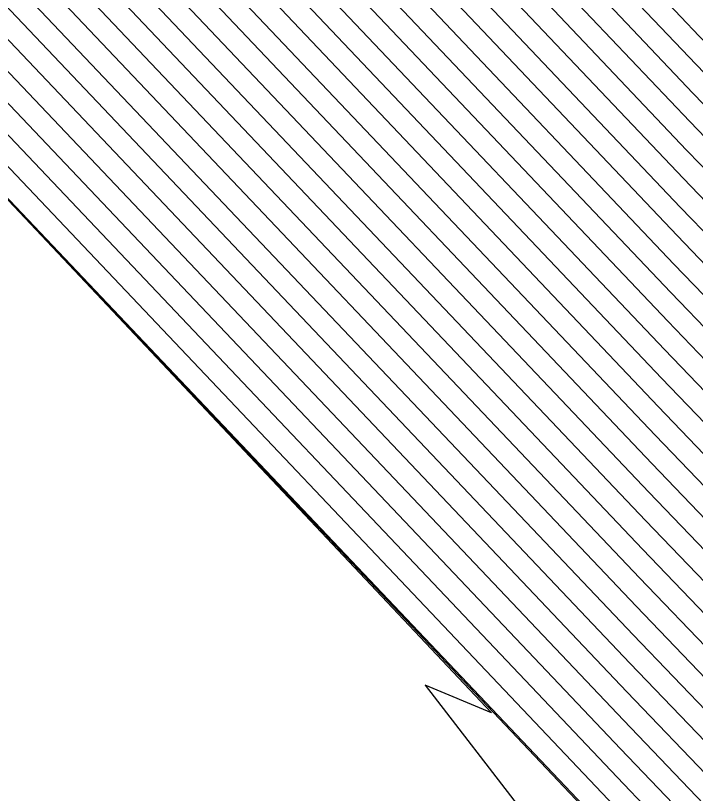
# Model space of a CAD drawing. Extents: x 2188792 to 2191981, y 386090 to 389710.
# Drawn here: x 2191397.904 to 2191399.784, y 389157.867 to 389160.017 of the extents above; entities that cross this region are included whole.
import ezdxf

# ---------------------------------------------------------------- set-up
doc = ezdxf.new("R2010")
doc.units = 0
for name, color, linetype in [('DTM Contours Major', 7, 'Continuous'), ('DTM Contours Minor', 7, 'Continuous'), ('PH Exist DTM Breakline', 7, 'Continuous')]:
    doc.layers.add(name, color=color, linetype=linetype)

msp = doc.modelspace()

# ---------------------------------------------------------------- linework, layer by layer
at = {"layer": 'DTM Contours Major'}
for points in [[(2191423.7673, 389129.6059), (2191422.9101, 389131.9881), (2191422.7148, 389133.4868), (2191421.6821, 389136.0675), (2191421.0507, 389136.8482), (2191420.2442, 389138.6336), (2191419.4858, 389139.4287), (2191416.3312, 389142.7271), (2191412.6476, 389146.5604), (2191409.4892, 389149.8616), (2191406.6182, 389152.8624), (2191402.5495, 389156.9977), (2191399.7852, 389159.8812), (2191398.3638, 389161.3782), (2191394.5139, 389163.6862)], [(2191419.3443, 389115.5182), (2191419.5631, 389116.8509), (2191420.6096, 389121.0505), (2191421.2094, 389122.3494), (2191421.7214, 389125.3264), (2191421.7765, 389127.455), (2191422.4561, 389129.1677), (2191422.858, 389129.3001), (2191422.8457, 389129.7806), (2191423.0002, 389130.6471), (2191422.6466, 389131.6299), (2191422.3502, 389133.9047), (2191421.5315, 389135.9506), (2191420.6661, 389137.0204), (2191420.0165, 389138.4588), (2191419.0398, 389139.4827), (2191416.4701, 389142.1697), (2191411.8555, 389146.9717), (2191409.2552, 389149.6896), (2191406.8914, 389152.1602), (2191401.9956, 389157.1361), (2191399.7416, 389159.4873), (2191398.0571, 389161.2614)], [(2191414.7647, 389115.1109), (2191416.8807, 389117.8501), (2191417.5202, 389120.4163), (2191419.1668, 389123.9819), (2191419.3336, 389124.952), (2191419.3515, 389125.6455), (2191421.2246, 389130.3663), (2191422.3326, 389130.7313), (2191422.3083, 389131.678), (2191422.3179, 389131.7716), (2191421.9855, 389134.3227), (2191421.3809, 389135.8336), (2191420.2816, 389137.1927), (2191419.7887, 389138.284), (2191418.5939, 389139.5367), (2191416.6089, 389141.6122), (2191411.0634, 389147.383), (2191409.0211, 389149.5176), (2191407.1647, 389151.458), (2191401.4417, 389157.2745), (2191399.6981, 389159.0934), (2191397.7504, 389161.1447)], [(2191410.4605, 389114.4653), (2191411.6067, 389116.3449), (2191414.4155, 389119.9957), (2191415.6155, 389121.7872), (2191417.4496, 389125.6902), (2191419.2689, 389130.3642), (2191420.7382, 389131.8144), (2191420.9027, 389131.8646), (2191421.8071, 389132.1625), (2191421.7937, 389132.6844), (2191421.8356, 389133.0927), (2191421.6209, 389134.7406), (2191421.2303, 389135.7167), (2191419.8971, 389137.365), (2191419.5609, 389138.1093), (2191418.1479, 389139.5907), (2191416.7477, 389141.0547), (2191410.2713, 389147.7943), (2191408.7871, 389149.3456), (2191407.4379, 389150.7558), (2191400.8879, 389157.413), (2191399.6546, 389158.6994), (2191397.4437, 389161.0279)], [(2191406.7032, 389112.6269), (2191410.3731, 389118.6452), (2191411.2919, 389119.8394), (2191415.1776, 389125.6407), (2191416.037, 389127.4693), (2191416.8894, 389129.6592), (2191420.688, 389133.4084), (2191421.1133, 389133.5383), (2191421.2816, 389133.5937), (2191421.2791, 389133.6908), (2191421.3533, 389134.4137), (2191421.2562, 389135.1586), (2191421.0797, 389135.5997), (2191419.5126, 389137.5372), (2191419.3332, 389137.9345), (2191417.7019, 389139.6447), (2191416.8866, 389140.4973), (2191409.4791, 389148.2056), (2191408.553, 389149.1736), (2191407.7111, 389150.0536), (2191400.334, 389157.5514), (2191399.611, 389158.3055), (2191397.137, 389160.9112)], [(2191401.0519, 389111.8982), (2191405.5885, 389117.1815), (2191406.7449, 389119.0421), (2191410.8243, 389123.9096), (2191413.5677, 389127.8744), (2191414.9356, 389129.6828), (2191415.873, 389130.922), (2191418.5011, 389132.8936), (2191420.6378, 389135.0024), (2191420.6772, 389135.0145), (2191420.7243, 389135.2208), (2191420.438, 389135.9561), (2191419.9245, 389136.7248), (2191419.1281, 389137.7095), (2191419.1054, 389137.7597), (2191417.256, 389139.6987), (2191417.0254, 389139.9398), (2191408.687, 389148.6169), (2191408.3189, 389149.0016), (2191407.9843, 389149.3514), (2191399.7801, 389157.6898), (2191399.5675, 389157.9116), (2191396.8303, 389160.7944)]]:
    msp.add_lwpolyline(points, dxfattribs=at)
at = {"layer": 'DTM Contours Minor'}
for points in [[(2191423.9207, 389129.3976), (2191422.9628, 389132.0597), (2191422.7877, 389133.4032), (2191421.7122, 389136.0909), (2191421.1276, 389136.8137), (2191420.2898, 389138.6686), (2191419.575, 389139.4179), (2191416.3035, 389142.8386), (2191412.8061, 389146.4781), (2191409.5361, 389149.896), (2191406.5636, 389153.0028), (2191402.6602, 389156.97), (2191399.7939, 389159.96), (2191398.4252, 389161.4015), (2191394.4325, 389163.7951)], [(2191423.6139, 389129.8141), (2191422.8574, 389131.9164), (2191422.6419, 389133.5704), (2191421.652, 389136.0441), (2191420.9738, 389136.8826), (2191420.1987, 389138.5986), (2191419.3966, 389139.4395), (2191416.359, 389142.6156), (2191412.4892, 389146.6427), (2191409.4424, 389149.8272), (2191406.6729, 389152.7219), (2191402.4387, 389157.0254), (2191399.7765, 389159.8024), (2191398.3025, 389161.3548)], [(2191422.8352, 389114.9713), (2191421.7709, 389117.1117), (2191422.4708, 389121.375), (2191422.4359, 389121.5233), (2191422.816, 389123.5854), (2191423.154, 389125.5511), (2191423.188, 389126.8606), (2191423.1856, 389128.4809), (2191423.4605, 389130.0223), (2191422.8047, 389131.8448), (2191422.5689, 389133.654), (2191421.6219, 389136.0207), (2191420.8969, 389136.9171), (2191420.1531, 389138.5637), (2191419.3074, 389139.4503), (2191416.3868, 389142.5042), (2191412.3308, 389146.7249), (2191409.3956, 389149.7928), (2191406.7275, 389152.5815), (2191402.3279, 389157.0531), (2191399.7678, 389159.7237), (2191398.2411, 389161.3315)], [(2191421.7762, 389114.943), (2191420.962, 389116.5806), (2191421.5294, 389120.0361), (2191421.8453, 389121.3042), (2191422.0265, 389121.6964), (2191422.6765, 389125.4762), (2191422.7465, 389128.1788), (2191422.9487, 389128.6882), (2191423.0682, 389128.7276), (2191423.0646, 389128.8705), (2191423.3071, 389130.2306), (2191422.752, 389131.7731), (2191422.496, 389133.7375), (2191421.5917, 389135.9973), (2191420.8199, 389136.9515), (2191420.1076, 389138.5287), (2191419.2182, 389139.4611), (2191416.4145, 389142.3927), (2191412.1724, 389146.8072), (2191409.3488, 389149.7584), (2191406.7822, 389152.4411), (2191402.2171, 389157.0808), (2191399.7591, 389159.6449), (2191398.1798, 389161.3081)], [(2191420.7173, 389114.9148), (2191420.1532, 389116.0494), (2191420.5463, 389118.4435), (2191421.2275, 389121.1773), (2191421.6179, 389122.0229), (2191422.1989, 389125.4013), (2191422.2615, 389127.8169), (2191422.7024, 389128.928), (2191422.9631, 389129.0138), (2191422.9551, 389129.3256), (2191423.1537, 389130.4388), (2191422.6993, 389131.7015), (2191422.4231, 389133.8211), (2191421.5616, 389135.9739), (2191420.743, 389136.986), (2191420.062, 389138.4938), (2191419.129, 389139.4719), (2191416.4423, 389142.2812), (2191412.0139, 389146.8894), (2191409.302, 389149.724), (2191406.8368, 389152.3006), (2191402.1064, 389157.1084), (2191399.7503, 389159.5661), (2191398.1185, 389161.2848)], [(2191418.58, 389115.2583), (2191419.9917, 389120.9237), (2191420.8009, 389122.6759), (2191421.2438, 389125.2515), (2191421.2915, 389127.0931), (2191422.2098, 389129.4074), (2191422.7529, 389129.5863), (2191422.7363, 389130.2356), (2191422.8468, 389130.8553), (2191422.5939, 389131.5582), (2191422.2772, 389133.9883), (2191421.5014, 389135.9272), (2191420.5892, 389137.0549), (2191419.9709, 389138.4239), (2191418.9506, 389139.4935), (2191416.4978, 389142.0582), (2191411.6971, 389147.054), (2191409.2084, 389149.6552), (2191406.9461, 389152.0197), (2191401.8848, 389157.1638), (2191399.7329, 389159.4085), (2191397.9958, 389161.2381)], [(2191418.0408, 389115.4473), (2191419.3738, 389120.7968), (2191420.3923, 389123.0024), (2191420.7662, 389125.1767), (2191420.8065, 389126.7312), (2191421.9635, 389129.6471), (2191422.6478, 389129.8726), (2191422.6269, 389130.6906), (2191422.6934, 389131.0636), (2191422.5412, 389131.4866), (2191422.2043, 389134.0719), (2191421.4713, 389135.9038), (2191420.5123, 389137.0893), (2191419.9254, 389138.3889), (2191418.8614, 389139.5043), (2191416.5256, 389141.9467), (2191411.5387, 389147.1362), (2191409.1616, 389149.6208), (2191407.0007, 389151.8793), (2191401.7741, 389157.1915), (2191399.7242, 389159.3297), (2191397.9344, 389161.2147)], [(2191416.6684, 389114.9722), (2191417.6541, 389116.2482), (2191418.756, 389120.67), (2191419.9838, 389123.3289), (2191420.2887, 389125.1018), (2191420.3215, 389126.3693), (2191421.7172, 389129.8869), (2191422.5427, 389130.1588), (2191422.5175, 389131.1457), (2191422.54, 389131.2718), (2191422.4885, 389131.415), (2191422.1314, 389134.1555), (2191421.4411, 389135.8804), (2191420.4354, 389137.1238), (2191419.8798, 389138.354), (2191418.7723, 389139.5151), (2191416.5534, 389141.8352), (2191411.3802, 389147.2185), (2191409.1147, 389149.5864), (2191407.0554, 389151.7389), (2191401.6633, 389157.2192), (2191399.7155, 389159.2509), (2191397.8731, 389161.1914)], [(2191415.7165, 389115.0415), (2191417.2674, 389117.0492), (2191418.1381, 389120.5431), (2191419.5753, 389123.6554), (2191419.8111, 389125.0269), (2191419.8365, 389126.0074), (2191421.4709, 389130.1266), (2191422.4377, 389130.4451), (2191422.4112, 389131.4767), (2191422.4144, 389131.5074), (2191422.0584, 389134.2391), (2191421.411, 389135.857), (2191420.3585, 389137.1582), (2191419.8342, 389138.319), (2191418.6831, 389139.5259), (2191416.5811, 389141.7237), (2191411.2218, 389147.3007), (2191409.0679, 389149.552), (2191407.11, 389151.5984), (2191401.5525, 389157.2469), (2191399.7068, 389159.1722), (2191397.8117, 389161.168)], [(2191413.8129, 389115.1802), (2191416.494, 389118.651), (2191416.9023, 389120.2895), (2191418.7582, 389124.3085), (2191418.856, 389124.8771), (2191418.8665, 389125.2836), (2191420.9783, 389130.6061), (2191422.2275, 389131.0175), (2191422.2054, 389131.8793), (2191422.2215, 389132.0359), (2191421.9126, 389134.4063), (2191421.3508, 389135.8102), (2191420.2047, 389137.2272), (2191419.7431, 389138.2491), (2191418.5047, 389139.5475), (2191416.6367, 389141.5007), (2191410.905, 389147.4653), (2191408.9743, 389149.4832), (2191407.2193, 389151.3175), (2191401.331, 389157.3022), (2191399.6894, 389159.0146), (2191397.6891, 389161.1213)], [(2191422.1025, 389132.0806), (2191422.125, 389132.3001), (2191421.8397, 389134.4898), (2191421.3207, 389135.7868), (2191420.1278, 389137.2616), (2191419.6976, 389138.2141), (2191418.4155, 389139.5583), (2191416.6644, 389141.3892), (2191410.7465, 389147.5475), (2191408.9275, 389149.4488), (2191407.274, 389151.1771), (2191401.2202, 389157.3299), (2191399.6807, 389158.9358), (2191397.6277, 389161.098)], [(2191412.1001, 389115.4248), (2191415.665, 389120.0582), (2191415.7906, 389120.2458), (2191418.0147, 389124.9786), (2191420.2208, 389130.6462), (2191420.7583, 389131.1768), (2191420.8185, 389131.1951), (2191422.0173, 389131.59), (2191421.9996, 389132.2818), (2191422.0285, 389132.5643), (2191421.7667, 389134.5734), (2191421.2905, 389135.7634), (2191420.0509, 389137.2961), (2191419.652, 389138.1792), (2191418.3263, 389139.5691), (2191416.6922, 389141.2777), (2191410.5881, 389147.6298), (2191408.8807, 389149.4144), (2191407.3286, 389151.0367), (2191401.1094, 389157.3576), (2191399.672, 389158.857), (2191397.5664, 389161.0746)], [(2191411.212, 389114.833), (2191411.8534, 389115.8848), (2191415.0402, 389120.0269), (2191415.7031, 389121.0165), (2191417.7322, 389125.3344), (2191419.7448, 389130.5052), (2191420.7482, 389131.4956), (2191420.8606, 389131.5299), (2191421.9122, 389131.8763), (2191421.8967, 389132.4831), (2191421.9321, 389132.8285), (2191421.6938, 389134.657), (2191421.2604, 389135.7401), (2191419.974, 389137.3305), (2191419.6065, 389138.1442), (2191418.2371, 389139.5799), (2191416.72, 389141.1662), (2191410.4297, 389147.712), (2191408.8339, 389149.38), (2191407.3832, 389150.8962), (2191400.9986, 389157.3853), (2191399.6633, 389158.7782), (2191397.505, 389161.0513)], [(2191409.7091, 389114.0976), (2191411.36, 389116.805), (2191413.7908, 389119.9644), (2191415.5279, 389122.5579), (2191417.1671, 389126.046), (2191418.793, 389130.2232), (2191420.7282, 389132.1332), (2191420.9448, 389132.1993), (2191421.702, 389132.4487), (2191421.6908, 389132.8857), (2191421.7392, 389133.3569), (2191421.548, 389134.8242), (2191421.2002, 389135.6933), (2191419.8202, 389137.3994), (2191419.5154, 389138.0743), (2191418.0587, 389139.6015), (2191416.7755, 389140.9432), (2191410.1128, 389147.8766), (2191408.7402, 389149.3112), (2191407.4925, 389150.6153), (2191400.7771, 389157.4406), (2191399.6459, 389158.6207), (2191397.3823, 389161.0046)], [(2191408.9576, 389113.7299), (2191411.1133, 389117.265), (2191413.1661, 389119.9332), (2191415.4403, 389123.3286), (2191416.8846, 389126.4019), (2191418.3171, 389130.0822), (2191420.7181, 389132.452), (2191420.987, 389132.5341), (2191421.5969, 389132.735), (2191421.5879, 389133.087), (2191421.6427, 389133.6211), (2191421.475, 389134.9078), (2191421.1701, 389135.6699), (2191419.7433, 389137.4339), (2191419.4698, 389138.0394), (2191417.9695, 389139.6123), (2191416.8033, 389140.8317), (2191409.9544, 389147.9588), (2191408.6934, 389149.2768), (2191407.5472, 389150.4749), (2191400.6663, 389157.4683), (2191399.6372, 389158.5419), (2191397.321, 389160.9812)], [(2191408.2061, 389113.3622), (2191410.8666, 389117.7251), (2191412.5413, 389119.9019), (2191415.3528, 389124.0993), (2191416.602, 389126.7577), (2191417.8412, 389129.9412), (2191420.7081, 389132.7708), (2191421.0291, 389132.8688), (2191421.4918, 389133.0212), (2191421.485, 389133.2883), (2191421.5462, 389133.8853), (2191421.4021, 389134.9914), (2191421.1399, 389135.6465), (2191419.6664, 389137.4683), (2191419.4243, 389138.0044), (2191417.8803, 389139.6231), (2191416.831, 389140.7202), (2191409.796, 389148.0411), (2191408.6466, 389149.2424), (2191407.6018, 389150.3345), (2191400.5556, 389157.496), (2191399.6285, 389158.4631), (2191397.2597, 389160.9579)], [(2191407.4547, 389112.9945), (2191410.6198, 389118.1852), (2191411.9166, 389119.8706), (2191415.2652, 389124.87), (2191416.3195, 389127.1135), (2191417.3653, 389129.8002), (2191420.6981, 389133.0896), (2191421.0712, 389133.2035), (2191421.3867, 389133.3075), (2191421.3821, 389133.4896), (2191421.4498, 389134.1495), (2191421.3292, 389135.075), (2191421.1098, 389135.6231), (2191419.5895, 389137.5028), (2191419.3787, 389137.9695), (2191417.7911, 389139.6339), (2191416.8588, 389140.6088), (2191409.6376, 389148.1233), (2191408.5998, 389149.208), (2191407.6565, 389150.194), (2191400.4448, 389157.5237), (2191399.6198, 389158.3843), (2191397.1983, 389160.9345)], [(2191405.9517, 389112.2592), (2191410.1264, 389119.1053), (2191410.6671, 389119.8081), (2191415.09, 389126.4113), (2191415.7544, 389127.8252), (2191416.4134, 389129.5182), (2191420.678, 389133.7272), (2191421.1554, 389133.873), (2191421.1765, 389133.88), (2191421.1762, 389133.8921), (2191421.2568, 389134.6779), (2191421.1833, 389135.2422), (2191421.0496, 389135.5763), (2191419.4357, 389137.5717), (2191419.2876, 389137.8995), (2191417.6127, 389139.6555), (2191416.9143, 389140.3858), (2191409.3207, 389148.2879), (2191408.5062, 389149.1392), (2191407.7658, 389149.9131), (2191400.2232, 389157.5791), (2191399.6023, 389158.2267), (2191397.0756, 389160.8878)], [(2191405.2003, 389111.8915), (2191409.8797, 389119.5654), (2191410.0424, 389119.7769), (2191415.0025, 389127.182), (2191415.4719, 389128.181), (2191415.9375, 389129.3772), (2191420.668, 389134.046), (2191421.0539, 389134.1639), (2191421.1023, 389134.3758), (2191421.1604, 389134.9421), (2191421.1104, 389135.3257), (2191421.0195, 389135.5529), (2191419.3588, 389137.6061), (2191419.2421, 389137.8646), (2191417.5235, 389139.6663), (2191416.9421, 389140.2743), (2191409.1623, 389148.3701), (2191408.4594, 389149.1048), (2191407.8204, 389149.7727), (2191400.1125, 389157.6067), (2191399.5936, 389158.1479), (2191397.0143, 389160.8645)], [(2191405.1802, 389113.2933), (2191409.1022, 389119.6036), (2191410.0064, 389120.6824), (2191411.2188, 389122.4346), (2191414.9149, 389127.9527), (2191415.1894, 389128.5368), (2191415.4616, 389129.2362), (2191420.6579, 389134.3648), (2191420.9283, 389134.4474), (2191421.0332, 389134.9067), (2191421.0639, 389135.2064), (2191421.0375, 389135.4093), (2191420.9893, 389135.5296), (2191419.2819, 389137.6406), (2191419.1965, 389137.8296), (2191417.4343, 389139.6771), (2191416.9699, 389140.1628), (2191409.0039, 389148.4524), (2191408.4126, 389149.0704), (2191407.875, 389149.6323), (2191400.0017, 389157.6344), (2191399.5849, 389158.0692), (2191396.9529, 389160.8411)], [(2191405.3844, 389115.2374), (2191407.9236, 389119.3228), (2191410.4154, 389122.296), (2191413.7566, 389127.1249), (2191414.8273, 389128.7234), (2191414.9068, 389128.8926), (2191414.9857, 389129.0952), (2191420.6479, 389134.6836), (2191420.8028, 389134.7309), (2191420.9641, 389135.4375), (2191420.9674, 389135.4706), (2191420.9645, 389135.4929), (2191420.9592, 389135.5062), (2191419.205, 389137.675), (2191419.151, 389137.7947), (2191417.3451, 389139.6879), (2191416.9976, 389140.0513), (2191408.8454, 389148.5347), (2191408.3657, 389149.036), (2191407.9297, 389149.4918), (2191399.8909, 389157.6621), (2191399.5762, 389157.9904), (2191396.8916, 389160.8178)], [(2191399.4817, 389114.1093), (2191404.8252, 389119.0338), (2191405.5256, 389119.795), (2191409.0837, 389122.9584), (2191411.2333, 389125.5232), (2191411.5008, 389125.9098), (2191415.1788, 389130.772), (2191417.6992, 389134.1041), (2191420.0756, 389135.8868), (2191419.8474, 389136.473), (2191419.1316, 389137.5445), (2191418.9092, 389137.8385), (2191418.6317, 389138.1736), (2191417.1668, 389139.7095), (2191417.0532, 389139.8283), (2191408.5286, 389148.6992), (2191408.2721, 389148.9672), (2191408.039, 389149.2109), (2191399.6694, 389157.7175), (2191399.5588, 389157.8328), (2191396.7689, 389160.7711)], [(2191399.5501, 389157.754), (2191397.4342, 389159.9825), (2191399.2196, 389158.0894), (2191399.0361, 389158.1659), (2191399.3749, 389157.7278), (2191393.006, 389151.7294), (2191392.8297, 389151.4744), (2191386.7138, 389145.6581), (2191386.1463, 389145.741), (2191385.7621, 389145.3609), (2191380.057, 389140.1422), (2191378.8858, 389139.1351), (2191379.0476, 389138.6795), (2191373.1693, 389133.1673), (2191372.2028, 389132.8438), (2191367.1722, 389127.481), (2191366.507, 389126.9456), (2191360.5939, 389120.6071), (2191358.8156, 389119.5932), (2191357.8549, 389119.2448), (2191352.7874, 389113.4281)]]:
    msp.add_lwpolyline(points, dxfattribs=at)
at = {"layer": 'PH Exist DTM Breakline'}
msp.add_lwpolyline([(2191422.4615, 389131.3783), (2191420.9555, 389135.5033), (2191419.0724, 389137.7344), (2191417.0801, 389139.72), (2191408.1645, 389148.8882), (2191399.5494, 389157.7475), (2191396.7093, 389160.7484), (2191387.263, 389164.6213)], dxfattribs=at)

doc.saveas('drawing.dxf')
